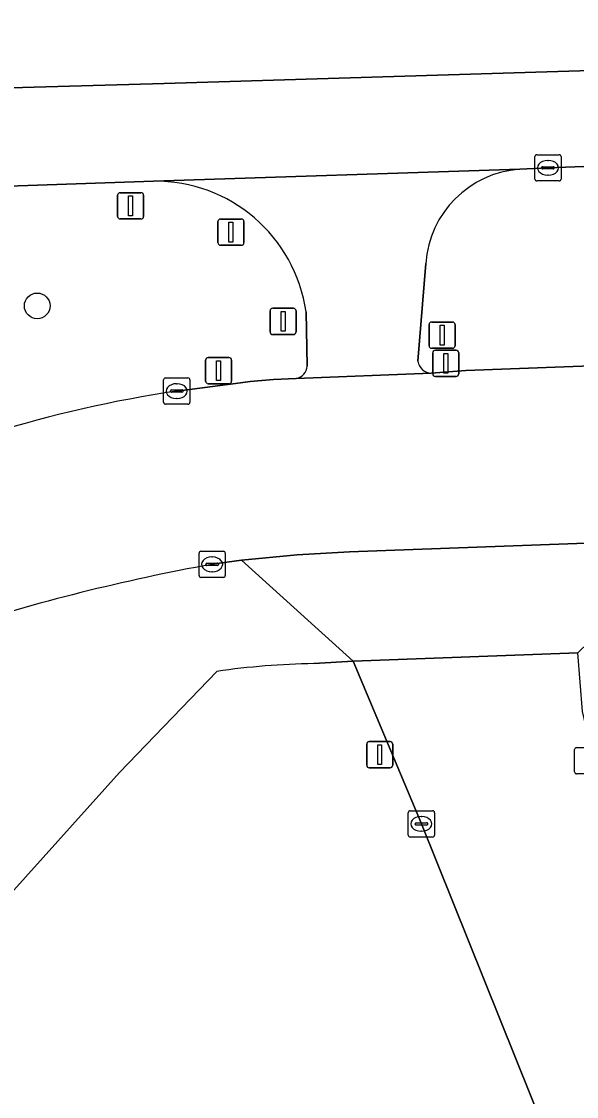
# Model space of a CAD drawing. Extents: x 160554 to 161248, y 385329 to 386506.
# Drawn here: x 160683.9 to 160705.04, y 386418.22 to 386459.14 of the extents above; entities that cross this region are included whole.
import ezdxf

# ---------------------------------------------------------------- set-up
doc = ezdxf.new("R2010")
doc.units = 0
for name, color, linetype in [('IMGEO_Berm_groen', 7, 'Continuous'), ('IMGEO_Boom', 7, 'Continuous'), ('IMGEO_Erf', 7, 'Continuous'), ('IMGEO_Kolk', 7, 'Continuous'), ('IMGEO_Lichtmast', 7, 'Continuous'), ('IMGEO_OVBaan_gesloten', 7, 'Continuous'), ('IMGEO_Rijbaan_lokaal_halfverhard', 7, 'Continuous'), ('IMGEO_Rijbaan_lokaal_open', 7, 'Continuous'), ('IMGEO_Rijbaan_regionaal_gesloten', 7, 'Continuous'), ('IMGEO_Verkeersbordpaal', 7, 'Continuous'), ('IMGEO_Voetpad_open', 7, 'Continuous')]:
    doc.layers.add(name, color=color, linetype=linetype)

msp = doc.modelspace()

# ---------------------------------------------------------------- linework, layer by layer
at = {"layer": 'IMGEO_Berm_groen'}
for points in [[(160811.29, 386457.429), (160801.285, 386457.075), (160781.767, 386456.358), (160761.27, 386455.66), (160751.957, 386455.326), (160740.823, 386454.926), (160721.407, 386454.214), (160703.954, 386453.568), (160702.878, 386453.512)], [(160688.932, 386453.057), (160675.644, 386452.608)], [(160699.51, 386445.745), (160700.83, 386445.849), (160714.11, 386446.348), (160714.461, 386446.361), (160732.021, 386447.013), (160765.559, 386448.179), (160769.785, 386448.34), (160776.608, 386448.576), (160790.065, 386449.068), (160797.785, 386449.346), (160801.984, 386449.504), (160816.307, 386450.025), (160819.297, 386450.219), (160825.608, 386450.611), (160831.374, 386451.025)], [(160699.295, 386449.931), (160698.994, 386446.202)], [(160694.783, 386446.022), (160694.736, 386448.08)], [(160689.811, 386445.068), (160692.051, 386445.357), (160692.612, 386445.438), (160693.501, 386445.516), (160694.363, 386445.553)]]:
    msp.add_lwpolyline(points, dxfattribs=at)
for centre, radius, start, end in [((160703.152, 386449.655), 3.867, 94.0656, 175.9024), ((160689, 386447.264), 5.794, 8.098, 90.675), ((160699.541, 386446.3), 0.556, 190.1371, 266.803), ((160694.286, 386446.045), 0.498, 278.9196, 357.3901), ((160696.944, 386397.34), 48.258, 98.4998, 107.1311)]:
    msp.add_arc(centre, radius, start, end, dxfattribs=at)
at = {"layer": 'IMGEO_Boom'}
msp.add_circle((160684.497, 386448.313), 0.489, dxfattribs=at)
at = {"layer": 'IMGEO_Erf'}
for points in [[(160706.292, 386410.782), (160699.132, 386428.594), (160696.529, 386434.786), (160695.034, 386434.696)], [(160691.336, 386434.401), (160687.631, 386430.544), (160674.086, 386415.491), (160675.962, 386413.09), (160661.835, 386397.39), (160647.133, 386380.495), (160647.136, 386377.992), (160647.74, 386357.829)]]:
    msp.add_lwpolyline(points, dxfattribs=at)
msp.add_arc((160695.513, 386405.37), 29.329, 90.935, 98.1869, dxfattribs=at)
at = {"layer": 'IMGEO_Kolk'}
for p, q in [((160703.453, 386453.142), (160703.453, 386453.994)), ((160703.528, 386454.068), (160704.38, 386454.068)), ((160704.454, 386453.994), (160704.454, 386453.142)), ((160703.712, 386453.562), (160703.712, 386453.574)), ((160703.755, 386453.611), (160704.153, 386453.611)), ((160703.941, 386453.848), (160703.966, 386453.848)), ((160704.196, 386453.574), (160704.196, 386453.562)), ((160704.15, 386453.525), (160703.752, 386453.525)), ((160703.964, 386453.288), (160703.939, 386453.288)), ((160704.38, 386453.068), (160703.528, 386453.068)), ((160689.313, 386444.643), (160689.313, 386445.495)), ((160689.388, 386445.569), (160690.24, 386445.569)), ((160690.314, 386445.495), (160690.314, 386444.643)), ((160689.572, 386445.063), (160689.572, 386445.075)), ((160690.01, 386445.026), (160689.612, 386445.026)), ((160689.615, 386445.112), (160690.013, 386445.112)), ((160689.801, 386445.349), (160689.826, 386445.349)), ((160690.056, 386445.075), (160690.056, 386445.063)), ((160690.24, 386444.569), (160689.388, 386444.569)), ((160689.824, 386444.789), (160689.799, 386444.789)), ((160690.66, 386438.048), (160690.66, 386438.9)), ((160690.735, 386438.974), (160691.587, 386438.974)), ((160691.661, 386438.9), (160691.661, 386438.048)), ((160690.919, 386438.468), (160690.919, 386438.48)), ((160691.357, 386438.431), (160690.959, 386438.431)), ((160690.962, 386438.517), (160691.36, 386438.517)), ((160691.148, 386438.754), (160691.173, 386438.754)), ((160691.403, 386438.48), (160691.403, 386438.468)), ((160691.171, 386438.194), (160691.146, 386438.194)), ((160691.587, 386437.974), (160690.735, 386437.974)), ((160705.041, 386431.499), (160705.893, 386431.499)), ((160704.966, 386430.573), (160704.966, 386431.425)), ((160705.893, 386430.499), (160705.041, 386430.499)), ((160698.631, 386428.168), (160698.631, 386429.02)), ((160698.706, 386429.094), (160699.558, 386429.094)), ((160699.632, 386429.02), (160699.632, 386428.168)), ((160698.933, 386428.637), (160699.331, 386428.637)), ((160699.119, 386428.874), (160699.144, 386428.874)), ((160698.89, 386428.588), (160698.89, 386428.6)), ((160699.328, 386428.551), (160698.93, 386428.551)), ((160699.142, 386428.314), (160699.117, 386428.314)), ((160699.374, 386428.6), (160699.374, 386428.588)), ((160699.558, 386428.094), (160698.706, 386428.094))]:
    msp.add_line(p, q, dxfattribs=at)
for points in [[(160703.453, 386453.142), (160703.453, 386453.994)], [(160703.528, 386454.068), (160704.38, 386454.068)], [(160704.454, 386453.994), (160704.454, 386453.142)], [(160704.38, 386453.068), (160703.528, 386453.068)], [(160689.313, 386444.643), (160689.313, 386445.495)], [(160689.388, 386445.569), (160690.24, 386445.569)], [(160690.314, 386445.495), (160690.314, 386444.643)], [(160690.24, 386444.569), (160689.388, 386444.569)], [(160690.66, 386438.048), (160690.66, 386438.9)], [(160690.735, 386438.974), (160691.587, 386438.974)], [(160691.661, 386438.9), (160691.661, 386438.048)], [(160691.587, 386437.974), (160690.735, 386437.974)], [(160705.041, 386431.499), (160705.893, 386431.499)], [(160704.966, 386430.573), (160704.966, 386431.425)], [(160705.893, 386430.499), (160705.041, 386430.499)], [(160698.631, 386428.168), (160698.631, 386429.02)], [(160698.706, 386429.094), (160699.558, 386429.094)], [(160699.632, 386429.02), (160699.632, 386428.168)], [(160699.558, 386428.094), (160698.706, 386428.094)]]:
    msp.add_lwpolyline(points, dxfattribs=at)
for centre, radius, start, end in [((160703.53, 386453.992), 0.0765, 91.552, 178.448), ((160703.53, 386453.992), 0.0765, 91.552, 178.448), ((160704.378, 386453.992), 0.0765, 1.552, 88.448), ((160704.378, 386453.992), 0.0765, 1.552, 88.448), ((160703.752, 386453.571), 0.0403, 85.8775, 175.7526), ((160704.157, 386453.573), 0.0386, 1.7309, 96.639), ((160703.749, 386453.561), 0.0366, 178.938, 274.7102), ((160704.153, 386453.568), 0.043, 264.8664, 352.4533), ((160703.53, 386453.144), 0.0765, 181.552, 268.448), ((160703.53, 386453.144), 0.0765, 181.552, 268.448), ((160704.378, 386453.144), 0.0765, 271.552, 358.448), ((160704.378, 386453.144), 0.0765, 271.552, 358.448), ((160689.39, 386445.493), 0.0765, 91.552, 178.448), ((160689.39, 386445.493), 0.0765, 91.552, 178.448), ((160690.238, 386445.493), 0.0765, 1.552, 88.448), ((160690.238, 386445.493), 0.0765, 1.552, 88.448), ((160689.612, 386445.072), 0.0403, 85.8775, 175.7526), ((160689.609, 386445.062), 0.0366, 178.938, 274.7102), ((160690.013, 386445.069), 0.043, 264.8664, 352.4533), ((160690.017, 386445.074), 0.0386, 1.7309, 96.639), ((160689.39, 386444.645), 0.0765, 181.552, 268.448), ((160689.39, 386444.645), 0.0765, 181.552, 268.448), ((160690.238, 386444.645), 0.0765, 271.552, 358.448), ((160690.238, 386444.645), 0.0765, 271.552, 358.448), ((160690.737, 386438.898), 0.0765, 91.552, 178.448), ((160690.737, 386438.898), 0.0765, 91.552, 178.448), ((160691.585, 386438.898), 0.0765, 1.552, 88.448), ((160691.585, 386438.898), 0.0765, 1.552, 88.448), ((160690.959, 386438.477), 0.0403, 85.8775, 175.7526), ((160690.956, 386438.467), 0.0366, 178.938, 274.7102), ((160691.36, 386438.474), 0.043, 264.8664, 352.4533), ((160691.364, 386438.479), 0.0386, 1.7309, 96.639), ((160690.737, 386438.05), 0.0765, 181.552, 268.448), ((160690.737, 386438.05), 0.0765, 181.552, 268.448), ((160691.585, 386438.05), 0.0765, 271.552, 358.448), ((160691.585, 386438.05), 0.0765, 271.552, 358.448), ((160705.043, 386431.423), 0.0765, 91.552, 178.448), ((160705.043, 386431.423), 0.0765, 91.552, 178.448), ((160705.043, 386430.575), 0.0765, 181.552, 268.448), ((160705.043, 386430.575), 0.0765, 181.552, 268.448), ((160698.708, 386429.018), 0.0765, 91.552, 178.448), ((160698.708, 386429.018), 0.0765, 91.552, 178.448), ((160699.556, 386429.018), 0.0765, 1.552, 88.448), ((160699.556, 386429.018), 0.0765, 1.552, 88.448), ((160698.93, 386428.597), 0.0403, 85.8775, 175.7526), ((160699.335, 386428.599), 0.0386, 1.7309, 96.639), ((160698.927, 386428.587), 0.0366, 178.938, 274.7102), ((160699.331, 386428.594), 0.043, 264.8664, 352.4533), ((160698.708, 386428.17), 0.0765, 181.552, 268.448), ((160698.708, 386428.17), 0.0765, 181.552, 268.448), ((160699.556, 386428.17), 0.0765, 271.552, 358.448), ((160699.556, 386428.17), 0.0765, 271.552, 358.448)]:
    msp.add_arc(centre, radius, start, end, dxfattribs=at)
for centre, major_axis, ratio, start_param, end_param in [((160703.94, 386453.568), (-0.387, 0.002), 0.722429, 4.712389, 7.853982), ((160703.965, 386453.568), (-0.39, 0.002), 0.717154, 1.570796, 4.712389), ((160689.8, 386445.069), (-0.387, 0.002), 0.722429, 4.712389, 7.853982), ((160689.825, 386445.069), (-0.39, 0.002), 0.717154, 1.570796, 4.712389), ((160691.147, 386438.474), (-0.387, 0.002), 0.722429, 4.712389, 7.853982), ((160691.172, 386438.474), (-0.39, 0.002), 0.717154, 1.570796, 4.712389), ((160699.118, 386428.594), (-0.387, 0.002), 0.722429, 4.712389, 7.853982), ((160699.143, 386428.594), (-0.39, 0.002), 0.717154, 1.570796, 4.712389)]:
    msp.add_ellipse(centre, major_axis=major_axis, ratio=ratio, start_param=start_param, end_param=end_param, dxfattribs=at)
at = {"layer": 'IMGEO_Lichtmast'}
for p, q in [((160687.558, 386451.721), (160687.558, 386452.521)), ((160687.558, 386452.521), (160687.558, 386451.721)), ((160687.658, 386452.621), (160688.448, 386452.621)), ((160688.448, 386452.621), (160687.658, 386452.621)), ((160688.548, 386452.521), (160688.548, 386451.721)), ((160688.548, 386451.721), (160688.548, 386452.521)), ((160688.448, 386451.621), (160687.658, 386451.621)), ((160687.658, 386451.621), (160688.448, 386451.621)), ((160699.663, 386446.626), (160700.453, 386446.626)), ((160700.453, 386446.626), (160699.663, 386446.626)), ((160690.911, 386445.448), (160690.911, 386446.248)), ((160690.911, 386446.248), (160690.911, 386445.448)), ((160691.011, 386446.348), (160691.801, 386446.348)), ((160691.801, 386446.348), (160691.011, 386446.348)), ((160691.901, 386446.248), (160691.901, 386445.448)), ((160691.901, 386445.448), (160691.901, 386446.248)), ((160699.563, 386445.726), (160699.563, 386446.526)), ((160699.563, 386446.526), (160699.563, 386445.726)), ((160700.553, 386446.526), (160700.553, 386445.726)), ((160700.553, 386445.726), (160700.553, 386446.526)), ((160700.453, 386445.626), (160699.663, 386445.626)), ((160699.663, 386445.626), (160700.453, 386445.626)), ((160691.801, 386445.348), (160691.011, 386445.348)), ((160691.011, 386445.348), (160691.801, 386445.348)), ((160697.048, 386430.829), (160697.048, 386431.629)), ((160697.048, 386431.629), (160697.048, 386430.829)), ((160697.148, 386431.729), (160697.938, 386431.729)), ((160697.938, 386431.729), (160697.148, 386431.729)), ((160698.038, 386431.629), (160698.038, 386430.829)), ((160698.038, 386430.829), (160698.038, 386431.629)), ((160697.938, 386430.729), (160697.148, 386430.729)), ((160697.148, 386430.729), (160697.938, 386430.729))]:
    msp.add_line(p, q, dxfattribs=at)
for points in [[(160687.978, 386452.496), (160688.128, 386452.496), (160688.128, 386451.746), (160687.978, 386451.746), (160687.978, 386452.496)], [(160691.331, 386446.223), (160691.481, 386446.223), (160691.481, 386445.473), (160691.331, 386445.473), (160691.331, 386446.223)], [(160699.983, 386446.501), (160700.133, 386446.501), (160700.133, 386445.751), (160699.983, 386445.751), (160699.983, 386446.501)], [(160697.468, 386431.604), (160697.618, 386431.604), (160697.618, 386430.854), (160697.468, 386430.854), (160697.468, 386431.604)]]:
    msp.add_lwpolyline(points, dxfattribs=at)
for centre, start, end in [((160687.658, 386452.521), 90, 180), ((160687.658, 386452.521), 90, 180), ((160688.448, 386452.521), 0, 90), ((160688.448, 386452.521), 360, 90), ((160687.658, 386451.721), 180, 270), ((160687.658, 386451.721), 180, 270), ((160688.448, 386451.721), 270, 0), ((160688.448, 386451.721), 270, 0), ((160699.663, 386446.526), 90, 180), ((160699.663, 386446.526), 90, 180), ((160700.453, 386446.526), 0, 90), ((160700.453, 386446.526), 360, 90), ((160691.011, 386446.248), 90, 180), ((160691.011, 386446.248), 90, 180), ((160691.801, 386446.248), 0, 90), ((160691.801, 386446.248), 360, 90), ((160691.011, 386445.448), 180, 270), ((160691.011, 386445.448), 180, 270), ((160691.801, 386445.448), 270, 0), ((160691.801, 386445.448), 270, 0), ((160699.663, 386445.726), 180, 270), ((160699.663, 386445.726), 180, 270), ((160700.453, 386445.726), 270, 0), ((160700.453, 386445.726), 270, 0), ((160697.148, 386431.629), 90, 180), ((160697.148, 386431.629), 90, 180), ((160697.938, 386431.629), 0, 90), ((160697.938, 386431.629), 360, 90), ((160697.148, 386430.829), 180, 270), ((160697.148, 386430.829), 180, 270), ((160697.938, 386430.829), 270, 0), ((160697.938, 386430.829), 270, 0)]:
    msp.add_arc(centre, 0.1, start, end, dxfattribs=at)
at = {"layer": 'IMGEO_OVBaan_gesloten'}
for points in [[(160751.822, 386458.685), (160689.329, 386456.773), (160674.462, 386456.362)], [(160675.644, 386452.608), (160688.932, 386453.057), (160702.878, 386453.512), (160703.954, 386453.568), (160721.407, 386454.214), (160740.823, 386454.926), (160751.957, 386455.326), (160751.822, 386458.685)]]:
    msp.add_lwpolyline(points, dxfattribs=at)
at = {"layer": 'IMGEO_Rijbaan_lokaal_halfverhard'}
for points in [[(160702.878, 386453.512), (160688.932, 386453.057)], [(160698.994, 386446.202), (160699.295, 386449.931)], [(160694.736, 386448.08), (160694.783, 386446.022)], [(160694.363, 386445.553), (160699.51, 386445.745)]]:
    msp.add_lwpolyline(points, dxfattribs=at)
for centre, radius, start, end in [((160703.152, 386449.655), 3.867, 94.0656, 175.9024), ((160689, 386447.264), 5.794, 8.098, 90.675), ((160699.541, 386446.3), 0.556, 190.1371, 266.803), ((160694.286, 386446.045), 0.498, 278.9196, 357.3901)]:
    msp.add_arc(centre, radius, start, end, dxfattribs=at)
at = {"layer": 'IMGEO_Rijbaan_lokaal_open'}
for points in [[(160848.813, 386452.129), (160840.76, 386451.824), (160840.02, 386451.78), (160831.374, 386451.025), (160825.608, 386450.611), (160819.297, 386450.219), (160816.307, 386450.025), (160801.984, 386449.504), (160797.785, 386449.346), (160790.065, 386449.068), (160776.608, 386448.576), (160769.785, 386448.34), (160765.559, 386448.179), (160732.021, 386447.013), (160714.461, 386446.361), (160714.11, 386446.348), (160700.83, 386445.849), (160699.51, 386445.745), (160694.363, 386445.553), (160693.501, 386445.516), (160692.612, 386445.438), (160692.051, 386445.357), (160689.811, 386445.068)], [(160691.157, 386438.475), (160692.277, 386438.637), (160694.394, 386438.842), (160696.392, 386438.948), (160709.567, 386439.438), (160714.726, 386439.608), (160732.288, 386440.249), (160754.892, 386441.029), (160772.388, 386441.702), (160788.91, 386442.266), (160810.456, 386443.066), (160814.75, 386443.213), (160825.259, 386443.557), (160825.769, 386443.57)], [(160707.575, 386426.477), (160705.726, 386431.098), (160705.443, 386432.128), (160705.267, 386432.874), (160705.097, 386435.111), (160696.529, 386434.786), (160699.132, 386428.594), (160706.292, 386410.782)]]:
    msp.add_lwpolyline(points, dxfattribs=at)
msp.add_lwpolyline([(160709.567, 386439.438), (160696.392, 386438.948), (160694.394, 386438.842), (160692.277, 386438.637), (160696.529, 386434.786), (160705.097, 386435.111)], close=True, dxfattribs=at)
for centre, radius, start, end in [((160696.944, 386397.34), 48.258, 98.4998, 107.1311), ((160704.905, 386362.505), 77.203, 100.25746, 107.85848)]:
    msp.add_arc(centre, radius, start, end, dxfattribs=at)
at = {"layer": 'IMGEO_Rijbaan_regionaal_gesloten'}
msp.add_lwpolyline([(160674.462, 386456.362), (160689.329, 386456.773), (160751.822, 386458.685), (160782.966, 386459.81)], dxfattribs=at)
at = {"layer": 'IMGEO_Verkeersbordpaal'}
for p, q in [((160691.38, 386450.719), (160691.38, 386451.519)), ((160691.38, 386451.519), (160691.38, 386450.719)), ((160691.48, 386451.619), (160692.27, 386451.619)), ((160692.27, 386451.619), (160691.48, 386451.619)), ((160692.37, 386451.519), (160692.37, 386450.719)), ((160692.37, 386450.719), (160692.37, 386451.519)), ((160692.27, 386450.619), (160691.48, 386450.619)), ((160691.48, 386450.619), (160692.27, 386450.619)), ((160693.368, 386447.32), (160693.368, 386448.12)), ((160693.368, 386448.12), (160693.368, 386447.32)), ((160693.468, 386448.22), (160694.258, 386448.22)), ((160694.258, 386448.22), (160693.468, 386448.22)), ((160694.358, 386448.12), (160694.358, 386447.32)), ((160694.358, 386447.32), (160694.358, 386448.12)), ((160699.423, 386446.798), (160699.423, 386447.598)), ((160699.423, 386447.598), (160699.423, 386446.798)), ((160699.523, 386447.698), (160700.313, 386447.698)), ((160700.313, 386447.698), (160699.523, 386447.698)), ((160700.413, 386447.598), (160700.413, 386446.798)), ((160700.413, 386446.798), (160700.413, 386447.598)), ((160694.258, 386447.22), (160693.468, 386447.22)), ((160693.468, 386447.22), (160694.258, 386447.22)), ((160700.313, 386446.698), (160699.523, 386446.698)), ((160699.523, 386446.698), (160700.313, 386446.698))]:
    msp.add_line(p, q, dxfattribs=at)
for points in [[(160691.8, 386451.494), (160691.95, 386451.494), (160691.95, 386450.744), (160691.8, 386450.744), (160691.8, 386451.494)], [(160693.788, 386448.095), (160693.938, 386448.095), (160693.938, 386447.345), (160693.788, 386447.345), (160693.788, 386448.095)], [(160699.843, 386447.573), (160699.993, 386447.573), (160699.993, 386446.823), (160699.843, 386446.823), (160699.843, 386447.573)]]:
    msp.add_lwpolyline(points, dxfattribs=at)
for centre, start, end in [((160691.48, 386451.519), 90, 180), ((160691.48, 386451.519), 90, 180), ((160692.27, 386451.519), 0, 90), ((160692.27, 386451.519), 360, 90), ((160691.48, 386450.719), 180, 270), ((160691.48, 386450.719), 180, 270), ((160692.27, 386450.719), 270, 0), ((160692.27, 386450.719), 270, 0), ((160693.468, 386448.12), 90, 180), ((160693.468, 386448.12), 90, 180), ((160694.258, 386448.12), 0, 90), ((160694.258, 386448.12), 360, 90), ((160699.523, 386447.598), 90, 180), ((160699.523, 386447.598), 90, 180), ((160700.313, 386447.598), 0, 90), ((160700.313, 386447.598), 360, 90), ((160693.468, 386447.32), 180, 270), ((160693.468, 386447.32), 180, 270), ((160694.258, 386447.32), 270, 0), ((160694.258, 386447.32), 270, 0), ((160699.523, 386446.798), 180, 270), ((160699.523, 386446.798), 180, 270), ((160700.313, 386446.798), 270, 0), ((160700.313, 386446.798), 270, 0)]:
    msp.add_arc(centre, 0.1, start, end, dxfattribs=at)
at = {"layer": 'IMGEO_Voetpad_open'}
for points in [[(160695.034, 386434.696), (160696.529, 386434.786), (160692.277, 386438.637), (160691.157, 386438.475)], [(160674.086, 386415.491), (160687.631, 386430.544), (160691.336, 386434.401)]]:
    msp.add_lwpolyline(points, dxfattribs=at)
for centre, radius, start, end in [((160704.905, 386362.505), 77.203, 100.25746, 107.85848), ((160695.513, 386405.37), 29.329, 90.935, 98.1869)]:
    msp.add_arc(centre, radius, start, end, dxfattribs=at)

doc.saveas('drawing.dxf')
